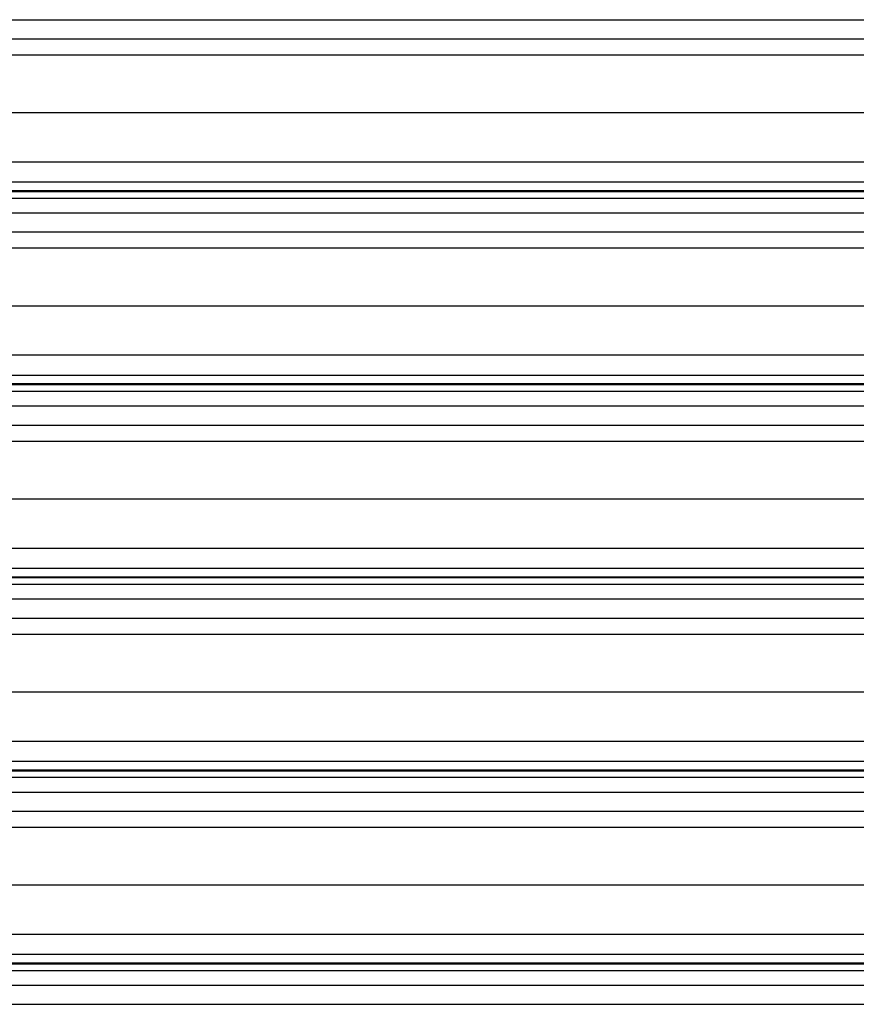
# Model space of a CAD drawing. Header units: inches. Extents: x 170 to 284, y 215 to 248.
# Tile 712 of 1056: x 229.666 to 230.556, y 222.097 to 223.145. Entities that reach past the tile are written whole.
import ezdxf

# ---------------------------------------------------------------- set-up
doc = ezdxf.new("R2010")
doc.units = ezdxf.units.IN
doc.header["$LTSCALE"] = 0.25
doc.header["$MEASUREMENT"] = 0
doc.layers.add('RH FRONT OF HOOD', color=7, linetype='Continuous')

msp = doc.modelspace()

# ---------------------------------------------------------------- linework, layer by layer
at = {"layer": 'RH FRONT OF HOOD'}
for p, q in [((227.16361, 223.14457), (231.19593, 223.14457)), ((227.16361, 223.12419), (231.19593, 223.12419)), ((227.24016, 223.10711), (231.11938, 223.10711)), ((227.19378, 223.04572), (231.16577, 223.04572)), ((227.16361, 222.99333), (231.19593, 222.99333)), ((227.16361, 222.97195), (231.19593, 222.97195)), ((231.19593, 222.96247), (227.16361, 222.96247)), ((227.16361, 222.96183), (231.19593, 222.96183)), ((227.16361, 222.95481), (231.19593, 222.95481)), ((227.16361, 222.93913), (231.19593, 222.93913)), ((227.16361, 222.91874), (231.19593, 222.91874)), ((227.24016, 222.90166), (231.11938, 222.90166)), ((227.19378, 222.84027), (231.16577, 222.84027)), ((227.16361, 222.78789), (231.19593, 222.78789)), ((227.16361, 222.76651), (231.19593, 222.76651)), ((231.19593, 222.75702), (227.16361, 222.75702)), ((227.16361, 222.75638), (231.19593, 222.75638)), ((227.16361, 222.74936), (231.19593, 222.74936)), ((227.16361, 222.73368), (231.19593, 222.73368)), ((227.16361, 222.71329), (231.19593, 222.71329)), ((227.24016, 222.69622), (231.11938, 222.69622)), ((227.19378, 222.63482), (231.16577, 222.63482)), ((227.16361, 222.58244), (231.19593, 222.58244)), ((227.16361, 222.56106), (231.19593, 222.56106)), ((231.19593, 222.55157), (227.16361, 222.55157)), ((227.16361, 222.55093), (231.19593, 222.55093)), ((227.16361, 222.54392), (231.19593, 222.54392)), ((227.16361, 222.52823), (231.19593, 222.52823)), ((227.16361, 222.50784), (231.19593, 222.50784)), ((227.24016, 222.49077), (231.11938, 222.49077)), ((227.19378, 222.42938), (231.16577, 222.42938)), ((227.16361, 222.37699), (231.19593, 222.37699)), ((227.16361, 222.35561), (231.19593, 222.35561)), ((231.19593, 222.34613), (227.16361, 222.34613)), ((227.16361, 222.34549), (231.19593, 222.34549)), ((227.16361, 222.33847), (231.19593, 222.33847)), ((227.16361, 222.32279), (231.19593, 222.32279)), ((227.16361, 222.3024), (231.19593, 222.3024)), ((227.24016, 222.28532), (231.11938, 222.28532)), ((227.19378, 222.22393), (231.16577, 222.22393)), ((227.16361, 222.17154), (231.19593, 222.17154)), ((227.16361, 222.15016), (231.19593, 222.15016)), ((231.19593, 222.14068), (227.16361, 222.14068)), ((227.16361, 222.14004), (231.19593, 222.14004)), ((227.16361, 222.13302), (231.19593, 222.13302)), ((227.16361, 222.11734), (231.19593, 222.11734)), ((227.16361, 222.09695), (231.19593, 222.09695))]:
    msp.add_line(p, q, dxfattribs=at)

doc.saveas('drawing.dxf')
